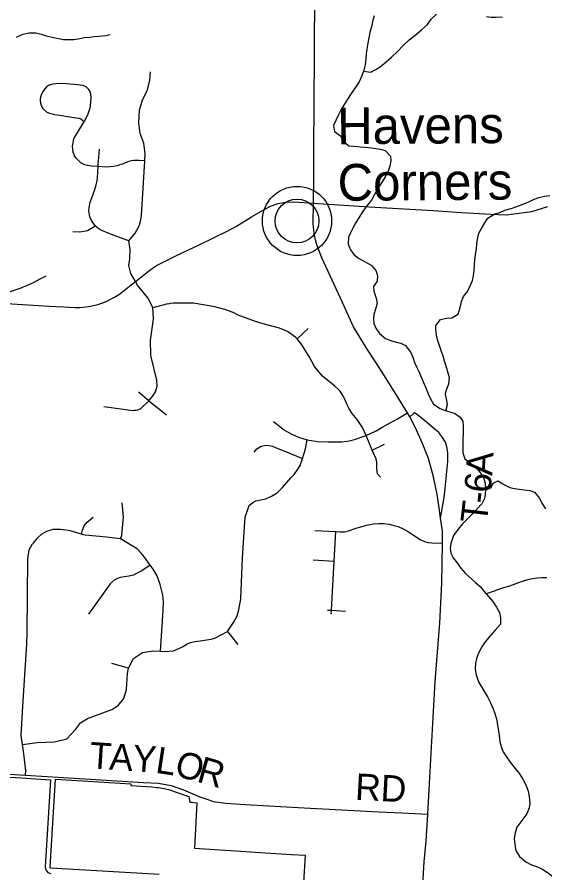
# Model space of a CAD drawing. Extents: x 114843 to 284848, y 317643 to 566895.
# Drawn here: x 254540 to 260531, y 400345 to 410066 of the extents above; entities that cross this region are included whole.
import ezdxf

# ---------------------------------------------------------------- set-up
doc = ezdxf.new("R2010")
doc.units = 0
for name, color, linetype in [('GM_X_Corporation', 7, 'Continuous'), ('GM_X_County_Road', 7, 'Continuous'), ('GM_X_County_Road_Text', 7, 'Continuous'), ('GM_X_Minor_River', 7, 'Continuous'), ('GM_X_Township_Road', 7, 'Continuous'), ('GM_X_Township_Road_Text', 7, 'Continuous'), ('GM_X_Unincorporated', 7, 'Continuous'), ('GM_X_Unincorporated_Location', 7, 'Continuous'), ('GM_X_Unincorporated_Text', 7, 'Continuous')]:
    doc.layers.add(name, color=color, linetype=linetype)

msp = doc.modelspace()

# ---------------------------------------------------------------- linework, layer by layer
at = {"layer": 'GM_X_Corporation'}
for points in [[(254259.3, 401444.3), (254586.6, 401423.6), (254917.5, 401402.6), (254857.9, 400413.7), (254865.8, 400378.3), (254889.8, 400351.2), (254924, 400339.2)], [(256153.5, 400326.8), (254923.7, 400398.7), (254917.2, 400408.4), (254977.5, 401411.5), (255830.7, 401358.6), (255829.3, 401336.5), (256068, 401321.7), (256094.2, 401319.7), (256120.3, 401317.1), (256146.3, 401313.7), (256210.5, 401302.4), (256273.8, 401286.9), (256335.9, 401267.3), (256489.5, 401213.3), (256501.1, 401149), (256521, 401147.8), (256579, 401140.8), (256554.1, 400626.4), (256841.8, 400607.8), (257028, 400595.8), (257244, 400581.9), (257653.5, 400555.4), (257811.4, 400545.2), (257789.5, 400236.3)]]:
    msp.add_lwpolyline(points, dxfattribs=at)
at = {"layer": 'GM_X_County_Road'}
msp.add_line((259202.3, 401012.7), (259214.4, 401221.3), dxfattribs=at)
for points in [[(259214.4, 401221.3), (259222.6, 401362.2), (259285.2, 402521.1), (259338.7, 403186.8), (259360.1, 403636.2), (259368.3, 404091.3), (259368.1, 404230.3), (259347.3, 404375.1), (259327.1, 404517.5), (259307.3, 404644.7), (259264.8, 404845.4), (259209.3, 405052.4), (259143.2, 405222.7), (259060.9, 405400.8), (258999.1, 405523.9), (258972.6, 405571.3), (258825.7, 405808.2), (258702, 406004.6), (258614.5, 406137.4), (258512.1, 406294.8), (258359.5, 406548.3), (258234.7, 406825.1), (258000.8, 407330.1), (257941.3, 407480.9), (257927.7, 407536.8), (257910.8, 407607.4), (257900.1, 407720.8), (257905.8, 407954), (257906.8, 408241), (257908.4, 408552.9), (257913, 409094.7), (257915.1, 409631.6), (257919.8, 410385.6)], [(255065.1, 406774.5), (255127.9, 406770.5), (255194.8, 406768.7), (255254, 406768.8), (255319.2, 406773.7), (255372.1, 406783), (255457, 406802.8), (255513.7, 406820.7), (255559, 406839.8), (255646.8, 406884.8), (255702.5, 406919.5), (255758.5, 406962.9), (255835.2, 407024.8), (255883.6, 407063.6), (256045.9, 407193.6), (256124.3, 407245.4), (256343, 407353.6), (256613.6, 407484.7), (256925.9, 407636.6), (257029.7, 407691.5), (257202.2, 407796.4), (257350.6, 407884.3), (257416.7, 407917.3), (257505, 407947.9), (257585.8, 407963), (257682.9, 407966.3), (257905.8, 407954)], [(257905.8, 407954), (258535.1, 407913), (259263.1, 407868.9), (259585.5, 407846.9), (259918.9, 407826.7), (260091.9, 407820.1), (260381.5, 407858.8), (260564, 407915.8)], [(253118.1, 406889.6), (253445.5, 406870.3), (253758, 406853.6), (254275.1, 406820.9), (254420, 406812.5), (254903, 406784.6), (255065.1, 406774.5)], [(252335.7, 401602.6), (252388.2, 401599), (253144.1, 401551.7), (254030, 401494), (254206.7, 401482), (254635.7, 401455.1), (255128.5, 401423.6), (255975.9, 401373), (256143.3, 401362.6), (256290.3, 401337.1), (256430.2, 401290), (256613.7, 401209.9), (256683.5, 401186.7), (256768.1, 401156.2), (256908.8, 401137.1), (257128.4, 401123.4), (257398.6, 401107.5), (257798.8, 401085.3), (258645.9, 401038.5), (258905.8, 401027.3), (259202.3, 401012.7)], [(258623.4, 398526), (258656.9, 398563.7), (259008.3, 398938.4), (259030.3, 398967.4), (259045.4, 398992.9), (259059.1, 399020.8), (259068, 399043.1), (259074.9, 399067.8), (259076.1, 399111.4), (259087.9, 399294.4), (259118.8, 399769.9), (259142.8, 400144), (259162.2, 400470), (259183.6, 400706.4), (259202.3, 401012.7)]]:
    msp.add_lwpolyline(points, dxfattribs=at)
at = {"layer": 'GM_X_Minor_River'}
for points in [[(258591.6, 410082.4), (258577.7, 410032.2), (258565.7, 409972.1), (258543.7, 409891.9), (258533.8, 409829.8), (258519.8, 409769.7), (258509.9, 409701.5), (258501.9, 409647.4), (258497.9, 409591.3), (258490, 409523.2), (258476, 409463.1), (258454.1, 409398.9), (258422.1, 409330.7), (258378, 409262.6), (258334, 409198.4), (258292, 409134.2), (258254, 409074.1), (258211.9, 409001.9), (258183.9, 408949.8), (258157.9, 408891.6), (258131.9, 408835.5), (258144, 408767.4)], [(258471.7, 409450.4), (258554.2, 409441.1), (258610.3, 409471.2), (258660.4, 409503.3), (258728.4, 409559.5), (258788.5, 409611.7), (258858.6, 409675.9), (258926.7, 409746.1), (258990.7, 409806.3), (259054.8, 409858.5), (259130.9, 409920.7), (259197, 409980.9), (259241, 410043), (259301.1, 410099.2)], [(259868.3, 410071.8), (259920.4, 410065.9), (259976.5, 410066), (260048.7, 410068.1)], [(254533.6, 409837), (254605.7, 409873.1), (254675.8, 409887.2), (254754, 409887.3), (254812.1, 409873.4), (254868.2, 409855.4), (254936.4, 409837.5), (255008.6, 409821.5), (255068.7, 409811.6), (255128.8, 409811.7), (255184.9, 409813.7), (255251, 409823.8), (255305.1, 409833.9), (255365.3, 409838), (255415.4, 409846.1), (255469.5, 409848.2), (255545.6, 409858.3), (255595.7, 409870.4)], [(258144, 408767.4), (258210.2, 408719.4), (258244.4, 408657.3), (258306.5, 408605.2), (258360.7, 408601.3), (258432.8, 408593.4), (258490.9, 408589.4), (258561.1, 408579.5), (258613.2, 408573.5), (258665.3, 408565.6), (258717.4, 408549.6), (258779.6, 408487.6), (258783.7, 408433.5), (258771.7, 408371.4), (258747.8, 408305.2), (258717.7, 408251.1), (258685.7, 408196.9), (258635.7, 408118.7), (258591.7, 408044.5), (258563.7, 407988.4), (258509.6, 407924.2), (258459.6, 407854), (258419.6, 407785.9), (258385.6, 407731.7), (258355.6, 407675.6), (258323.6, 407617.4), (258301.6, 407565.3), (258299.6, 407485.2), (258323.8, 407421.1), (258361.9, 407369), (258414, 407329), (258484.2, 407291), (258560.4, 407247), (258612.6, 407189), (258632.7, 407130.9), (258626.7, 407066.8), (258586.7, 407006.6), (258588.8, 406952.5), (258614.9, 406874.4), (258629, 406816.3), (258607, 406750.1), (258591, 406690), (258587.1, 406639.9), (258591.1, 406585.8), (258613.3, 406531.7), (258653.4, 406471.7), (258723.6, 406413.7), (258777.7, 406391.7), (258841.9, 406373.7), (258894, 406363.7), (258950.1, 406337.8), (259008.3, 406257.7), (259030.5, 406201.6), (259050.6, 406143.5), (259072.6, 406093.5), (259098.7, 406041.4), (259126.9, 405975.3), (259155, 405915.2), (259179.1, 405855.1), (259207.2, 405787), (259235.4, 405720.9), (259265.5, 405670.9), (259341.7, 405620.9), (259397.8, 405596.9), (259451.9, 405582.9), (259506.1, 405567), (259570.2, 405521), (259600.4, 405470.9), (259604.4, 405420.8), (259602.5, 405356.7), (259598.6, 405248.5), (259598.6, 405198.4), (259600.7, 405118.2), (259620.8, 405050.1), (259685, 405000.1), (259761.2, 404934.1), (259807.4, 404878), (259837.5, 404826), (259851.6, 404771.9), (259855.7, 404701.8), (259853.7, 404647.7), (259843.7, 404597.6), (259813.7, 404537.4), (259759.7, 404477.2), (259709.6, 404423.1), (259649.6, 404362.9), (259595.5, 404308.7), (259545.5, 404248.6), (259495.5, 404178.4), (259463.5, 404088.2), (259455.5, 404030), (259461.6, 403978), (259491.7, 403923.9), (259529.8, 403869.8), (259578, 403807.8), (259628.2, 403745.7), (259744.5, 403645.7), (259798.7, 403595.6), (259842.8, 403541.6), (259891, 403483.5), (259939.1, 403427.5)], [(259408.3, 405594.2), (259423.8, 405665.1), (259413.7, 405729.2), (259401.6, 405783.3), (259415.6, 405833.4), (259441.6, 405899.5), (259447.6, 405967.7), (259425.4, 406049.8), (259409.3, 406099.9), (259391.2, 406158), (259375.1, 406216), (259357.1, 406268.1), (259337, 406326.2), (259316.9, 406388.3), (259300.8, 406454.4), (259294.7, 406512.5), (259292.6, 406564.6), (259344.7, 406632.8), (259418.8, 406644.9), (259474.9, 406651), (259545, 406693.1), (259569, 406767.3), (259585, 406835.4), (259609, 406893.6), (259651, 406949.7), (259687, 407019.9), (259709, 407076), (259718.9, 407128.1), (259726.9, 407192.3), (259732.8, 407252.4), (259736.8, 407310.5), (259742.8, 407364.6), (259754.7, 407438.8), (259758.7, 407490.9), (259768.6, 407561), (259780.6, 407611.1), (259810.6, 407665.3), (259848.6, 407729.4), (259884.6, 407781.6), (259964.7, 407829.8), (260018.8, 407847.8), (260076.9, 407872), (260149.1, 407892.1), (260213.2, 407914.2), (260293.3, 407946.4), (260357.4, 407972.5), (260409.5, 407996.6), (260463.6, 408018.7), (260529.7, 408032.8), (260587.8, 408040.9)], [(253537.4, 407110.6), (253660.5, 407118.8), (253730.7, 407114.9), (253800.8, 407113), (253850.9, 407107), (253901, 407093.1), (253961.2, 407073.1), (254015.3, 407053.2), (254081.5, 407025.2), (254135.6, 406995.2), (254191.7, 406969.2), (254249.9, 406943.2), (254308, 406929.3), (254372.1, 406927.4), (254428.3, 406939.5), (254478.3, 406953.6), (254528.4, 406971.7), (254584.5, 406991.8), (254658.6, 407021.9), (254724.7, 407052), (254800.8, 407094.2), (254869, 407126.4)], [(259855.3, 404691.9), (259921.8, 404721.9), (259943.8, 404774), (259997.9, 404800.1), (260072.1, 404754.1), (260132.2, 404724.1), (260186.3, 404712.2), (260238.5, 404702.2), (260296.6, 404698.3), (260360.7, 404690.3), (260412.9, 404668.4), (260469, 404602.3), (260495.1, 404544.2), (260537.3, 404480.2)], [(259863.4, 403516.7), (259880.9, 403521.6), (259959, 403549.7), (260009.1, 403567.8), (260065.2, 403587.9), (260123.3, 403604), (260173.4, 403622.1), (260223.5, 403638.2), (260287.6, 403662.3), (260351.7, 403680.4), (260437.9, 403698.6), (260496, 403700.6), (260554.1, 403700.7)], [(259939.1, 403427.5), (259981.3, 403365.4), (260015.4, 403303.3), (260027.5, 403241.2), (260025.6, 403169.1), (259967.5, 403102.9), (259915.5, 403040.7), (259853.4, 402970.5), (259815.4, 402912.4), (259777.4, 402842.2), (259753.4, 402780.1), (259743.4, 402725.9), (259739.5, 402657.8), (259749.6, 402589.7), (259781.7, 402509.6), (259809.8, 402459.5), (259848, 402393.5), (259880.1, 402343.4), (259912.2, 402275.3), (259944.4, 402209.2), (259964.5, 402155.1), (259984.6, 402079), (259994.6, 402022.9), (260002.7, 401960.8), (260010.8, 401906.7), (260020.9, 401832.6), (260039, 401770.5), (260059.1, 401720.4), (260095.2, 401662.4), (260135.4, 401602.3), (260179.5, 401550.3), (260241.7, 401470.2), (260281.9, 401410.1), (260316, 401344), (260342.1, 401273.9), (260354.2, 401211.8), (260360.3, 401133.7), (260352.3, 401083.6), (260326.3, 401015.4), (260211.4, 400862.8)], [(260211.4, 400862.8), (260195.5, 400798.6), (260183.6, 400736.5), (260191.7, 400666.4), (260201.7, 400600.3), (260243.8, 400532.2), (260313.7, 400470.1), (260377.6, 400438.1), (260445.6, 400412.2), (260497.5, 400390.2), (260571.4, 400342.2), (260641.4, 400290.1), (260695.4, 400210.1), (260774.6, 400062.7)]]:
    msp.add_lwpolyline(points, dxfattribs=at)
at = {"layer": 'GM_X_Township_Road'}
for p, q in [((257720.5, 406411.2), (257844.9, 406528)), ((256036.6, 405708), (255916.3, 405805.8)), ((256036.6, 405708), (256234.4, 405547)), ((258571.7, 405147.7), (258709.2, 405213.6)), ((257901, 403900.7), (258140.7, 403887.2)), ((258106.6, 403283.1), (258109.1, 403328)), ((256926.8, 403086), (257047.3, 402939.4)), ((255803.2, 402670.5), (255613.8, 402724.3))]:
    msp.add_line(p, q, dxfattribs=at)
for points in [[(255807.2, 407523.2), (255878.7, 407612.1), (255900.5, 407644.3), (255915.3, 407671.4), (255930.1, 407708.5), (255945.7, 407762.6), (255950.6, 407811.5), (255989.8, 408431.8), (255995.1, 408514.6), (255978, 408634.9), (255938.9, 408743.8), (255921.9, 408864), (255931.1, 409009.7), (255963.1, 409126.9), (256015.5, 409229.9), (256047.5, 409347.1), (256053.7, 409444.6)], [(255303.4, 408882.9), (255342.9, 408957.4), (255368.4, 409036.6), (255376.9, 409093.7), (255380.4, 409160.7), (255372.1, 409212.7), (255355.9, 409242.5), (255323.6, 409274.3), (255290.5, 409288.1), (255191.4, 409301.3), (255048.3, 409312.3), (254979.3, 409307.8), (254925.4, 409300.4), (254895.4, 409291.2), (254875.5, 409276.1), (254858.7, 409256.9), (254833.9, 409219.7), (254812.2, 409180.6), (254803.5, 409138.5), (254802.7, 409118.5), (254805.9, 409087.5), (254818.1, 409055.6), (254831.3, 409026.7), (254878.7, 408986), (254906.7, 408975.2), (254968.8, 408961.7), (255047.9, 408948.3), (255113.1, 408935.7), (255189.1, 408926.3), (255239.2, 408917.6), (255262.2, 408909.8), (255289.4, 408889)], [(255989.8, 408431.8), (255925.8, 408437.5), (255894.8, 408438.3), (255866.8, 408437.1), (255835.8, 408433.9), (255806.8, 408426.7), (255776.9, 408413.5), (255737.1, 408397.2), (255701.1, 408386.9), (255675.2, 408377.7), (255636.2, 408369.5), (255596.3, 408365.2), (255547.3, 408362.8), (255459.7, 408370.1), (255385.2, 408374.6), (255340.1, 408381.3), (255310, 408390.1), (255285, 408397.9), (255261.9, 408412.7), (255232.7, 408440.5), (255211.5, 408462.4), (255191.3, 408492.2), (255177, 408533.1), (255171.7, 408567.1), (255169.5, 408600.1), (255175.2, 408636.2), (255182, 408671.2), (255192.8, 408697.3), (255230.4, 408759.6), (255303.4, 408882.9)], [(255807.2, 407523.2), (255630.9, 407589.3), (255547.6, 407622.7), (255491.5, 407647.3), (255457.3, 407669.1), (255425.9, 407696.8), (255385.6, 407754.5), (255364.3, 407799.4), (255360.1, 407821.4), (255355.8, 407864.3), (255356.6, 407895.4), (255360.4, 407923.4), (255369.1, 407962.4), (255382.8, 408001.6), (255422.1, 408109.9), (255438.7, 408160), (255445.5, 408193), (255451.2, 408232.1), (255457.7, 408307.1), (255459.7, 408370.1), (255460.2, 408394.6), (255465.5, 408428.6), (255477.3, 408566.8)], [(255425.9, 407696.8), (255413.9, 407685.3), (255339.2, 407639.2), (255252.7, 407624.8), (255172.8, 407628.2)], [(255883.6, 407063.6), (255830.1, 407155), (255807.8, 407246.5), (255818, 407320.2), (255824.6, 407427.8), (255807.2, 407523.2)], [(255523.5, 405642.9), (255825.7, 405601.2), (255848.6, 405598.5), (255869.5, 405600.6), (255887.8, 405602.6), (255911, 405606.8), (255926.4, 405612.4), (255938.3, 405616.2), (255947.2, 405622.8), (256036.6, 405708), (256086.4, 405769.2), (256111.1, 405808), (256129.2, 405874.1), (256125.6, 405942.6), (256061.5, 406207), (256059.7, 406231.1), (256052.6, 406396.8), (256084.4, 406606.8), (256088.7, 406645.5), (256081.8, 406765.3), (256054.4, 406819.2), (256024.4, 406878), (255906.8, 407021.2), (255883.6, 407063.6)], [(258500.7, 405312.4), (258461.5, 405405.1), (258399.5, 405495.2), (258342.9, 405564.5), (258309.7, 405617.4), (258285.7, 405663.9), (258259.3, 405727.3), (258231.2, 405780.1), (258207.4, 405818.3), (258192.8, 405832.2), (258145.1, 405875), (258006.6, 405989.3), (257917.1, 406095.9), (257853.6, 406211.3), (257773.2, 406344.9), (257720.5, 406411.2), (257703, 406427.5), (257608.9, 406495.7), (257519.3, 406534.3), (257333.8, 406582.2), (257244.4, 406610), (257050.2, 406678.9), (256992.1, 406712.4), (256896.6, 406746.5), (256782.9, 406775.2), (256541.5, 406816.4), (256311.9, 406816), (256279.1, 406812), (256265.5, 406810.3), (256235.8, 406806), (256081.8, 406765.3)], [(257449.2, 405474.4), (257575.8, 405372.4), (257656.9, 405328.3), (257733.1, 405293.9), (257831.6, 405263.1), (257948.3, 405245.9), (258071.5, 405243.5), (258226, 405243), (258311.1, 405253.5), (258368.5, 405268.8), (258500.7, 405312.4), (258614.5, 405367.8), (258691.8, 405410.5), (258856.2, 405504.3), (258972.6, 405571.3)], [(259347.3, 404375.1), (259386.3, 404610.9), (259400.1, 404716.3), (259428, 405019.1), (259428.5, 405120.6), (259419.4, 405184.9), (259401.7, 405237.9), (259362.3, 405303.2), (259326.7, 405346.9), (259289.8, 405379), (259186, 405465.9), (259121.4, 405516.8), (259087.1, 405544.4), (259049.2, 405572.6), (259041.2, 405568.2), (259035.7, 405558.9), (258999.1, 405523.9)], [(258665.9, 404840.3), (258631.1, 404877.8), (258622.5, 404936.9), (258621.9, 405010.9), (258615.1, 405047), (258571.7, 405147.7), (258500.7, 405312.4)], [(256424.8, 402916.9), (256464.7, 402944.7), (256506.7, 402962.5), (256556, 402975.2), (256616.8, 402981.8), (256741.1, 402999.2), (256783.3, 403009.8), (256926.8, 403086), (256995.9, 403188), (257037, 403265.5), (257058.1, 403334.5), (257080.6, 403459.3), (257097.8, 403924.8), (257127.4, 404386.3), (257175.8, 404518.1), (257216.4, 404551.3), (257250.4, 404570), (257364.7, 404595.9), (257429, 404622.7), (257474.9, 404649.3), (257494.6, 404665.3), (257553.2, 404722.8), (257652, 404835), (257685.1, 404871.7), (257727.3, 404929.6), (257752.3, 404973.2), (257780.7, 405051.8), (257813.6, 405163), (257831.6, 405263.1)], [(257232.7, 405125), (257262.6, 405162.6), (257309.4, 405190.7), (257345.5, 405201.8), (257380.5, 405204.5), (257439.6, 405191.7), (257482, 405173.9), (257588.4, 405131.2), (257780.7, 405051.8)], [(255715.1, 404140.6), (255728, 404181.6), (255747.2, 404390.9), (255731.1, 404550.1)], [(255270.4, 404194.3), (255281.4, 404238), (255301.4, 404287.3), (255336.3, 404327.5), (255405.1, 404387.2)], [(257919.9, 404235.2), (258159.5, 404221.6), (258204.5, 404219.1), (258254.7, 404220.9), (258303.7, 404231.7), (258389.5, 404259.2), (258506.1, 404295.5), (258585.6, 404310.7), (258647.3, 404315), (258708.5, 404312.9), (258764.6, 404305.5), (258832.1, 404289.2), (258864, 404278.6), (258922.6, 404253.6), (258972.7, 404225.9), (259040.7, 404181.7), (259114.4, 404133.5), (259164.5, 404108.2), (259205.4, 404097), (259248.3, 404092.7), (259368.3, 404091.3)], [(256166.7, 402863.3), (256199.4, 403326.8), (256201.8, 403423.6), (256193, 403500.7), (256163.4, 403619.4), (256131.4, 403718.5), (256086.4, 403794), (256050.7, 403842.1), (255984.7, 403933.2), (255947.7, 403978.9), (255903, 404024.9), (255715.1, 404140.6), (255554.6, 404160.6), (255314, 404183.4), (255270.4, 404194.3), (255143.6, 404229.6), (255092.5, 404239), (255034.2, 404246.9), (254947.5, 404244.8), (254872.7, 404221.6), (254813.1, 404189.8), (254762.3, 404143.4), (254713.8, 404084.1)], [(258109.1, 403328), (258140.7, 403887.2), (258159.5, 404221.6)], [(254635.7, 401455.1), (254639.5, 401503.6), (254615.9, 401699.2), (254602, 401802.5), (254586.9, 401905.4), (254606.8, 402237.4), (254651.1, 402943.2), (254655.5, 403073.8), (254663.4, 403913.1), (254678.7, 404013.5), (254713.8, 404084.1)], [(256050.7, 403842.1), (255957.1, 403777.4), (255897.2, 403745.6), (255860.7, 403728.3), (255809.9, 403714.8), (255709.3, 403701.1), (255679.3, 403690.4), (255642.9, 403670.5), (255596.1, 403628.3), (255503, 403496.9), (255350.3, 403283.4)], [(258064.2, 403330.6), (258109.1, 403328), (258268.9, 403319)], [(254602, 401802.5), (254766.2, 401825), (254963.5, 401832.4), (255105, 401866.8), (255204, 401973.6), (255259.9, 402050.1), (255341, 402099), (255614.1, 402202.2), (255688, 402245.2), (255753.4, 402327.9), (255781.7, 402429.4), (255792.9, 402611.3), (255803.2, 402670.5), (255862.8, 402778.8), (255964.1, 402849.7), (256086.2, 402868.7), (256166.7, 402863.3), (256211.6, 402860.2), (256315.2, 402868.3), (256411.5, 402907.7), (256424.8, 402916.9)]]:
    msp.add_lwpolyline(points, dxfattribs=at)
at = {"layer": 'GM_X_Unincorporated'}
for radius in [392.9, 249]:
    msp.add_circle((257717.7, 407750.7), radius, dxfattribs=at)
at = {"layer": 'GM_X_Unincorporated_Location'}
msp.add_line((257717.7, 407750.7), (257717.7, 407750.7), dxfattribs=at)

# ---------------------------------------------------------------- texts
at = {"layer": 'GM_X_County_Road_Text'}
for s, height, rotation, p in [('T', 300, 356.28464, (255356.7, 401533.6)), ('A', 300, 356.28437, (255580.6, 401519.1)), ('Y', 300, 355.96281, (255843.6, 401502)), ('L', 300, 351.42561, (256100.8, 401484.1)), ('O', 300, 344.87507, (256313.8, 401452.5)), ('R', 300, 344.29501, (256567.9, 401383.8)), ('RD', 300.02, 356.96196, (258372.1, 401177))]:
    msp.add_text(s, height=height, rotation=rotation, dxfattribs=at).set_placement(p)
at = {"layer": 'GM_X_Township_Road_Text'}
for s, rotation, p in [('A', 86.44245, (259932, 404853.1)), ('6', 83.62713, (259910.1, 404653.4)), ('-', 83.43279, (259895.9, 404529.9)), ('T', 83.37799, (259869.9, 404306.7))]:
    msp.add_text(s, height=300, rotation=rotation, dxfattribs=at).set_placement(p)
at = {"layer": 'GM_X_Unincorporated_Text'}
for s, p in [('Havens', (258174.6, 408621.8)), ('Corners', (258179.3, 407979.4))]:
    msp.add_text(s, height=417.02, rotation=0.41532, dxfattribs=at).set_placement(p)

doc.saveas('drawing.dxf')
